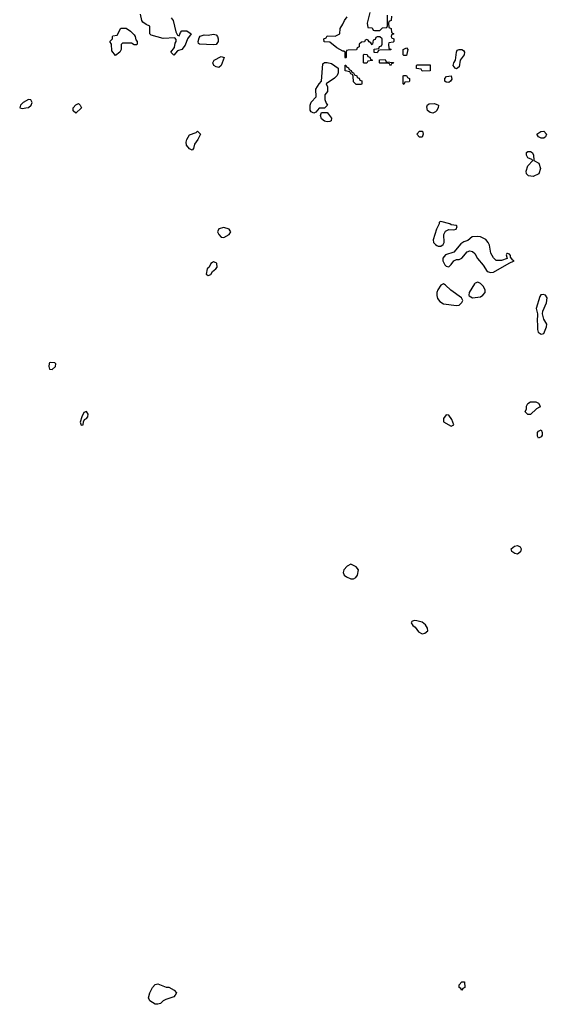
# Model space of a CAD drawing. Header units: inches. Extents: x 2380053 to 2584298, y 380219 to 546618.
# Tile 443 of 656: x 2496845 to 2500836, y 447642 to 455096. Entities that reach past the tile are written whole.
import ezdxf

# ---------------------------------------------------------------- set-up
doc = ezdxf.new("R2010")
doc.units = ezdxf.units.IN
doc.header["$MEASUREMENT"] = 0
for name, color, linetype in [('C4494', 7, 'Continuous'), ('C4495', 7, 'Continuous'), ('C5404', 7, 'Continuous'), ('C5405', 7, 'Continuous')]:
    doc.layers.add(name, color=color, linetype=linetype)

msp = doc.modelspace()

# ---------------------------------------------------------------- linework, layer by layer
at = {"layer": 'C4494', "color": 2, "elevation": 46}
msp.add_lwpolyline([(2497890, 447642), (2497870, 447644), (2497830, 447668.7), (2497819, 447690), (2497828.4, 447728.4), (2497848.7, 447770), (2497870, 447792), (2497890, 447798), (2497952.7, 447772.7), (2497971.6, 447771.6), (2498014, 447750), (2498032, 447730), (2498022, 447710), (2498010, 447698), (2497950, 447679), (2497930.7, 447669.3), (2497910, 447648.7)], close=True, dxfattribs=at)
at = {"layer": 'C4495', "color": 2}
for points, elevation in [([(2499494, 455150), (2499474, 455070), (2499478, 455038), (2499510, 455034), (2499518, 455018), (2499530, 455014), (2499570, 455014), (2499590, 455034), (2499622, 455038), (2499626, 455050), (2499628, 455130)], 46), ([(2497990.5, 455110.5), (2498006, 455090), (2498025.4, 455005.4), (2498038, 454978), (2498050, 454974), (2498060.2, 454999.8), (2498070, 455011), (2498110, 455010.8), (2498142, 454990), (2498113.4, 454950), (2498096.4, 454903.6), (2498070.5, 454869.5), (2498039.6, 454860.4), (2498010, 454828), (2497988.7, 454850), (2498015.3, 454884.7), (2498021.2, 454918.8), (2498028, 454930), (2498027.3, 454947.3), (2498018, 454958), (2497930, 454953.2), (2497840.2, 454980.2), (2497828.7, 454990), (2497828, 455048), (2497800.2, 455060.2), (2497777.2, 455077.2), (2497769, 455090), (2497758, 455138)], 46), ([(2499658, 455122), (2499654, 455090), (2499638, 455082), (2499634, 455070), (2499638, 455038), (2499654, 455030), (2499658, 454998), (2499674, 454990), (2499658, 454982), (2499654, 454970), (2499658, 454958), (2499674, 454950), (2499674, 454930), (2499670, 454926), (2499638, 454922), (2499634, 454910), (2499638, 454878), (2499652.7, 454872.7), (2499652.7, 454867.3), (2499570, 454866), (2499558, 454862), (2499550, 454846), (2499527.3, 454847.3), (2499527.3, 454872.7), (2499562, 454878), (2499567.3, 454892.7), (2499582, 454898), (2499586, 454910), (2499586, 454950), (2499570, 454966), (2499550, 454966), (2499538, 454962), (2499532.7, 454947.3), (2499518, 454942), (2499514, 454910), (2499510, 454906), (2499502, 454922), (2499487.3, 454927.3), (2499482, 454942), (2499470, 454946), (2499458, 454942), (2499452.7, 454927.3), (2499430, 454926), (2499414, 454910), (2499414, 454890), (2499398, 454882), (2499392.7, 454867.3), (2499330, 454866), (2499318, 454862), (2499314, 454850), (2499314, 454810), (2499310, 454806), (2499306, 454810), (2499306, 454850), (2499298, 454858), (2499290, 454858), (2499242.7, 454882.7), (2499190, 454926), (2499147.3, 454927.3), (2499146, 454950), (2499162, 454958), (2499170, 454974), (2499230, 454972), (2499266, 454990), (2499268, 455030), (2499290, 455062), (2499302, 455090), (2499323.1, 455116.9)], 46), ([(2500000, 454409), (2499990, 454399), (2499970, 454389.2), (2499950, 454393.2), (2499929.3, 454409.3), (2499924.7, 454435.3), (2499929, 454451), (2499941.2, 454458.8), (2499982, 454462), (2500000, 454454.8)], 46), ([(2500000, 453515.2), (2499997.3, 453510), (2499973.4, 453430), (2499976.3, 453410), (2499990, 453394), (2500000, 453387.8)], 50), ([(2500000, 453016), (2499999.5, 453010), (2500000, 453008)], 50)]:
    msp.add_lwpolyline(points, dxfattribs=dict(at, elevation=elevation))
for points, elevation in [([(2497710, 454906), (2497690, 454918), (2497622, 454918), (2497612.7, 454907.3), (2497612, 454870), (2497602, 454850), (2497570, 454826), (2497540.4, 454860.4), (2497538, 454910), (2497526, 454930), (2497546, 454950), (2497546, 454970), (2497550, 454974), (2497582, 454978), (2497608.9, 455031.1), (2497650.7, 455030.7), (2497682, 455010), (2497710, 454982), (2497718, 454970), (2497723.6, 454943.6), (2497734, 454930), (2497734, 454910), (2497730, 454906)], 46), ([(2498310, 454906), (2498206, 454910), (2498196.4, 454916.4), (2498194, 454930), (2498201.2, 454958.8), (2498210, 454972), (2498239, 454981), (2498270, 454978.8), (2498310, 454986), (2498330, 454981), (2498341, 454970), (2498346.8, 454950), (2498346, 454930), (2498330, 454909)], 46), ([(2499750, 454826), (2499746, 454830), (2499746, 454870), (2499770, 454882), (2499782, 454870), (2499770, 454826)], 46), ([(2498350, 454735.1), (2498330, 454738), (2498313.2, 454750), (2498305.2, 454770), (2498315.3, 454790), (2498370, 454818), (2498390.6, 454810), (2498370, 454749)], 46), ([(2499450, 454766), (2499446, 454770), (2499446, 454830), (2499450, 454834), (2499472.7, 454832.7), (2499478, 454818), (2499492.7, 454812.7), (2499498, 454798), (2499514, 454790), (2499510, 454786), (2499478, 454782), (2499470, 454766)], 46), ([(2499650, 454748), (2499642, 454762), (2499630, 454766), (2499570, 454766), (2499566, 454770), (2499567.3, 454792.7), (2499610, 454794), (2499618, 454778), (2499672.7, 454772.7), (2499670, 454766), (2499658, 454762)], 46), ([(2499070, 454389.3), (2499050, 454399), (2499041.2, 454410), (2499042, 454450), (2499050, 454472), (2499088, 454512), (2499084, 454570), (2499109.1, 454610.9), (2499128, 454630), (2499138, 454762), (2499150, 454772), (2499170, 454772), (2499203.5, 454763.5), (2499254, 454730), (2499252.7, 454692.7), (2499246, 454674), (2499226.4, 454653.6), (2499162, 454610), (2499172.7, 454587.3), (2499172.7, 454552.7), (2499152.7, 454527.3), (2499152.7, 454492.7), (2499163.6, 454463.6), (2499174, 454450), (2499150, 454426), (2499110, 454426), (2499084.7, 454395.3)], 46), ([(2499390, 454606), (2499370, 454626), (2499367.3, 454667.3), (2499362, 454682), (2499350, 454686), (2499342, 454702), (2499306, 454710), (2499307.3, 454752.7), (2499312.7, 454752.7), (2499318, 454738), (2499332.7, 454732.7), (2499338, 454718), (2499352.7, 454712.7), (2499358, 454698), (2499370, 454694), (2499378, 454678), (2499394, 454670), (2499398, 454658), (2499412.7, 454652.7), (2499418, 454638), (2499432.7, 454632.7), (2499434, 454610), (2499430, 454606)], 46), ([(2499890, 454706), (2499882, 454722), (2499847.3, 454727.3), (2499846, 454750), (2499850, 454754), (2499950, 454754), (2499950, 454708)], 46), ([(2499750, 454606), (2499746, 454610), (2499746, 454670), (2499750, 454674), (2499770, 454674), (2499778, 454658), (2499794, 454650), (2499794, 454630), (2499790, 454626), (2499758, 454622)], 46), ([(2496910, 454492), (2496871, 454470), (2496851, 454450), (2496844.7, 454430), (2496864.9, 454424.9), (2496890, 454428), (2496910, 454430.8), (2496932, 454448), (2496939.3, 454470), (2496929.2, 454489.2)], 50), ([(2497270, 454388), (2497250, 454406), (2497248.7, 454430), (2497270, 454452), (2497290, 454462), (2497302, 454450), (2497312, 454430)], 46), ([(2499170, 454322.9), (2499150, 454327.6), (2499126.7, 454346.7), (2499119, 454370), (2499127.3, 454392.7), (2499170, 454394), (2499182, 454382), (2499204.7, 454350), (2499202, 454330), (2499190, 454325.2)], 46), ([(2498150, 454108), (2498130, 454118), (2498105.6, 454145.6), (2498104, 454170), (2498109, 454190), (2498130, 454224.7), (2498179, 454241), (2498190, 454252), (2498211.3, 454230), (2498191.3, 454190), (2498166.4, 454153.6), (2498159.6, 454120.4)], 46), ([(2499870, 454208), (2499849.2, 454229.2), (2499870, 454252), (2499891.6, 454251.6), (2499898, 454230), (2499890, 454208)], 46), ([(2498390, 453523.7), (2498350, 453513.2), (2498341, 453490), (2498350.8, 453470), (2498370, 453450.8), (2498390, 453446.4), (2498430, 453470.8), (2498442, 453490), (2498437.7, 453497.7), (2498429, 453510)], 50), ([(2498310, 453262.4), (2498302, 453258), (2498290.6, 453250), (2498277.5, 453222.5), (2498263.8, 453210), (2498256, 453170), (2498270, 453160.7), (2498290, 453166), (2498304, 453190), (2498329.2, 453210), (2498337.4, 453222.6), (2498335.6, 453250), (2498330, 453256.2)], 50), ([(2497078.8, 452501.2), (2497070, 452499), (2497067.1, 452492.9), (2497064.2, 452470), (2497070, 452451), (2497090, 452448.8), (2497116, 452470), (2497119, 452490), (2497110, 452499)], 50), ([(2497351.1, 452131.1), (2497330, 452121.2), (2497314, 452090), (2497301, 452050), (2497310, 452026), (2497326, 452030), (2497328, 452052), (2497335.3, 452070), (2497350, 452077.3), (2497359.5, 452090), (2497362, 452110)], 50), ([(2499350, 450974.5), (2499320.8, 450959.2), (2499297.1, 450930), (2499292.2, 450910), (2499300.5, 450890), (2499318.2, 450878.2), (2499350, 450863.8), (2499370, 450862.2), (2499386.8, 450873.2), (2499399.8, 450890), (2499407.1, 450930), (2499390, 450955.1)], 50), ([(2499830, 450546.6), (2499810, 450539), (2499805.5, 450530), (2499819.1, 450510), (2499836.5, 450496.5), (2499862.5, 450462.5), (2499890, 450446.5), (2499910, 450452.2), (2499932, 450470), (2499929.6, 450490), (2499915.6, 450515.6), (2499890, 450534.5), (2499850, 450545.1)], 50)]:
    msp.add_lwpolyline(points, close=True, dxfattribs=dict(at, elevation=elevation))
at = {"layer": 'C5404', "color": 2, "elevation": 46}
msp.add_lwpolyline([(2500190, 447748), (2500182, 447762), (2500168.4, 447768.4), (2500168.7, 447790), (2500189.1, 447810.9), (2500210, 447811.3), (2500212, 447770), (2500198, 447762)], close=True, dxfattribs=at)
at = {"layer": 'C5405', "color": 2}
for points, elevation in [([(2500150, 454724), (2500138, 454730), (2500124, 454750), (2500129.3, 454770.7), (2500142, 454790), (2500149.1, 454850.9), (2500154.6, 454865.4), (2500168.7, 454871.3), (2500190, 454871), (2500202.8, 454862.8), (2500210.7, 454850.7), (2500206.8, 454830), (2500178, 454790), (2500170, 454738)], 46), ([(2500090, 454621.2), (2500070, 454624), (2500062, 454630), (2500062, 454650), (2500074.6, 454665.4), (2500110, 454671.3), (2500114.4, 454645.6), (2500104.7, 454630)], 46), ([(2500790, 454198), (2500770, 454208.7), (2500758, 454230), (2500786, 454250), (2500810, 454251.3), (2500831, 454230), (2500822, 454210), (2500810, 454198)], 46), ([(2500730, 453908.7), (2500693.6, 453913.6), (2500679, 453930), (2500677.2, 453950), (2500689.2, 453990.8), (2500726, 454030), (2500718, 454038), (2500688, 454050), (2500678, 454070), (2500678, 454090), (2500690, 454098), (2500710, 454098), (2500722, 454090), (2500732, 454072), (2500734, 454030), (2500771.1, 454011.1), (2500784.7, 453970), (2500770.8, 453929.2)], 46), ([(2500310, 453455.6), (2500268, 453452), (2500235.2, 453424.8), (2500204.9, 453415.1), (2500180.9, 453399.1), (2500130, 453335.3), (2500065.2, 453314.8), (2500044.7, 453290), (2500044.7, 453270), (2500060.7, 453240.7), (2500070, 453231.3), (2500090, 453224.7), (2500110, 453242), (2500130, 453271.3), (2500150, 453281), (2500170, 453281), (2500189.2, 453290.8), (2500230, 453338), (2500250, 453346), (2500270, 453341), (2500287.1, 453327.1), (2500307.5, 453287.5), (2500350, 453238), (2500382, 453190), (2500410, 453181), (2500430, 453184.7), (2500547.3, 453252.7), (2500586, 453270), (2500574.6, 453274.6), (2500558, 453298), (2500557.2, 453310), (2500550, 453322), (2500534, 453326), (2500530, 453326), (2500524.7, 453315.3), (2500532.7, 453287.3), (2500490, 453274), (2500450, 453273.2), (2500430, 453294), (2500409.7, 453329.7), (2500398, 453390), (2500389.4, 453410), (2500371.1, 453431.1), (2500330, 453451.8)], 50), ([(2500310, 453108.7), (2500290, 453102), (2500284.5, 453095.5), (2500244.7, 453030), (2500242, 453010), (2500244.7, 453004.7), (2500271.1, 452991.1), (2500330, 452999.1), (2500349, 453010), (2500365.2, 453030), (2500365.2, 453050), (2500350, 453079), (2500330, 453099)], 50), ([(2500804, 453016), (2500787.3, 453012.7), (2500778.8, 453001.2), (2500751.3, 452910), (2500761, 452870), (2500758.8, 452810), (2500762.8, 452790), (2500761, 452750), (2500766, 452730), (2500790, 452714.8), (2500810, 452721), (2500829.3, 452770), (2500832.3, 452790), (2500808.7, 452830), (2500799, 452870), (2500802, 452890), (2500830, 452952), (2500836, 452990), (2500822, 453010)], 50), ([(2500710, 452108), (2500688.4, 452108.4), (2500668.4, 452128.4), (2500678, 452150), (2500678, 452170), (2500689.1, 452190.9), (2500710, 452202), (2500750, 452202), (2500770, 452194), (2500782, 452170), (2500778, 452162), (2500754, 452150)], 46), ([(2500070, 452104), (2500050, 452078), (2500050.9, 452050.9), (2500110, 452018), (2500128, 452030), (2500113.2, 452070), (2500090, 452102)], 50), ([(2500770, 451928.7), (2500763.1, 451943.1), (2500762, 451970), (2500770, 451982), (2500790, 451991.3), (2500798, 451970), (2500796, 451950), (2500790, 451938)], 46), ([(2500610, 451049.2), (2500590, 451054), (2500568.7, 451070), (2500562, 451090), (2500588, 451110), (2500610, 451116), (2500630, 451104.7), (2500638.8, 451090), (2500633.7, 451066.3)], 46)]:
    msp.add_lwpolyline(points, close=True, dxfattribs=dict(at, elevation=elevation))
for points, elevation in [([(2500000, 454454.8), (2500012, 454450), (2500011.3, 454430), (2500001, 454410), (2500000, 454409)], 46), ([(2500000, 453387.8), (2500010, 453381.6), (2500030, 453382), (2500047, 453393), (2500055.1, 453410), (2500052.7, 453470), (2500065.4, 453494.6), (2500090, 453507.3), (2500130, 453506), (2500146, 453510), (2500155.3, 453530), (2500150, 453538), (2500110, 453542), (2500098, 453550), (2500030, 453568), (2500018, 453562), (2500018, 453550), (2500000, 453515.2)], 50), ([(2500000, 453008), (2500005.3, 452985.3), (2500022, 452962), (2500050, 452946), (2500148, 452932), (2500170, 452934), (2500190, 452954), (2500198, 452970), (2500188, 452990), (2500107.2, 453047.2), (2500066, 453086), (2500050, 453095.3), (2500030, 453085.2), (2500009, 453051), (2500001.1, 453030), (2500000, 453016)], 50)]:
    msp.add_lwpolyline(points, dxfattribs=dict(at, elevation=elevation))

doc.saveas('drawing.dxf')
